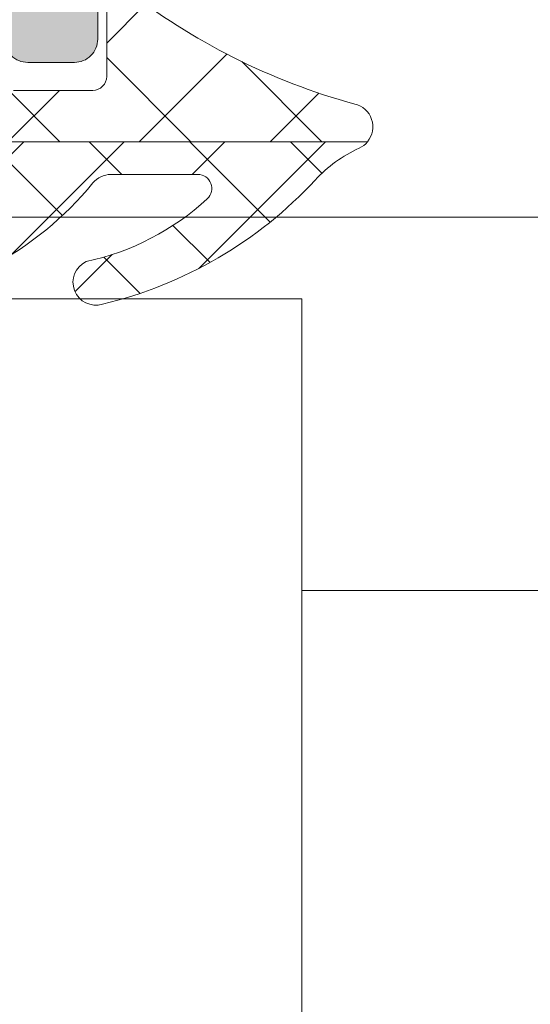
# Model space of a CAD drawing. Header units: millimetres. Extents: x 213386 to 506888, y 183055 to 450952.
# Tile 769 of 1056: x 387507 to 387518, y 342628 to 342649. Entities that reach past the tile are written whole.
import ezdxf

# ---------------------------------------------------------------- set-up
doc = ezdxf.new("R2010")
doc.units = ezdxf.units.MM
doc.layers.add('FASÁDA DETAILNÍ', color=255, linetype='Continuous', lineweight=0)
doc.layers.add('NOVA', color=255, linetype='Continuous', lineweight=0)

# ---------------------------------------------------------------- blocks, each defined once
blk = doc.blocks.new('A$C69D17D4D')
at = {"layer": 'FASÁDA DETAILNÍ'}
h = blk.add_hatch(dxfattribs=at)
h.set_pattern_fill('ANSI37', color=256, scale=0.625, angle=270, style=0)
h.set_pattern_definition([(315, (-10442.49471586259, 24904.81811234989), (1.403165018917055, 1.403165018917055), []), (44.99999999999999, (-10442.49471586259, 24904.81811234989), (-1.403165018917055, 1.403165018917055), [])])
edge = h.paths.add_edge_path()
edge.add_ellipse((-10451.38163137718, 24900.19755051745), major_axis=(-5.039467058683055, 0), ratio=1, start_angle=274.9644612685, end_angle=330.2082155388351)
edge.add_ellipse((-10455.49471585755, 24902.55235072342), major_axis=(-0.3000000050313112, 0), ratio=1, start_angle=330.207827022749, end_angle=359.9993073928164)
edge.add_line((-10455.79471586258, 24902.5523543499), (-10455.7947188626, 24902.01807034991))
edge.add_ellipse((-10455.49471909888, 24902.01806911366), major_axis=(-0.2999997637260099, 0), ratio=1, start_angle=-0.0002361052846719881, end_angle=90.00004512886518)
edge.add_line((-10455.49471886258, 24901.71806934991), (-10453.94472186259, 24901.71806934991))
edge.add_ellipse((-10453.94472950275, 24901.41805870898), major_axis=(-0.3000106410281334, 0), ratio=1, start_angle=180.0043239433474, end_angle=269.99854088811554, ccw=False)
edge.add_line((-10453.64471886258, 24901.4180813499), (-10453.64470786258, 24900.01809934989))
edge.add_ellipse((-10453.34471802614, 24900.01810218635), major_axis=(-0.2999898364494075, 0), ratio=1, start_angle=0.0005417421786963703, end_angle=89.99964925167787)
edge.add_line((-10453.34471986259, 24899.71811234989), (-10451.64470786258, 24899.71811234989))
edge.add_ellipse((-10451.64471500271, 24900.01812249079), major_axis=(-0.3000101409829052, 0), ratio=1, start_angle=90.00136361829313, end_angle=179.9955805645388)
edge.add_line((-10451.3447048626, 24900.01809934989), (-10451.34471586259, 24901.5819303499))
edge.add_ellipse((-10451.04355679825, 24901.61478737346), major_axis=(-0.3029461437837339, 0), ratio=1, start_angle=-103.48357731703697, end_angle=6.226450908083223, ccw=False)
edge.add_ellipse((-10442.33863366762, 24912.93075169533), major_axis=(-14.0007663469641, 0), ratio=1, start_angle=51.92437992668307, end_angle=74.69826779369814)
edge.add_ellipse((-10446.14534724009, 24898.93851392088), major_axis=(-0.5004721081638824, 0), ratio=1, start_angle=140.193365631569, end_angle=257.08239147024, ccw=False)
edge.add_line((-10445.76087986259, 24898.61811234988), (-10454.04415886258, 24898.61811234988))
edge.add_ellipse((-10454.04415833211, 24899.11811205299), major_axis=(-0.499999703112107, 0), ratio=1, start_angle=29.99998035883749, end_angle=89.99993921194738, ccw=False)
edge.add_line((-10454.47717086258, 24898.86811234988), (-10454.65037686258, 24899.1681123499))
edge.add_ellipse((-10455.08338939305, 24898.91811264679), major_axis=(-0.4999997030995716, 0), ratio=1, start_angle=209.9999803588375, end_angle=269.9999392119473)
edge.add_line((-10455.08338886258, 24899.4181123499), (-10456.7127368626, 24899.4181123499))
edge.add_ellipse((-10456.71273763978, 24898.41811299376), major_axis=(-0.9999993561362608, 0), ratio=1, start_angle=269.9999554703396, end_angle=329.9496611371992)
edge.add_ellipse((-10463.89711834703, 24902.57443977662), major_axis=(-7.300023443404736, 0), ratio=1, start_angle=101.28555368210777, end_angle=149.9496454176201, ccw=False)
edge.add_ellipse((-10462.0818862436, 24895.51810276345), major_axis=(-0.3999905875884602, 0), ratio=1, start_angle=-69.49817055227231, end_angle=14.852975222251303, ccw=False)
edge.add_ellipse((-10464.45595319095, 24901.86720088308), major_axis=(-6.378448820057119, 0), ratio=1, start_angle=110.501874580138, end_angle=165.5474022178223)
edge.add_line((-10458.2793538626, 24900.2752743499), (-10457.9157668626, 24901.6859813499))
edge.add_line((-10457.9157668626, 24901.6859813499), (-10457.70565386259, 24902.54868234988))
edge.add_ellipse((-10452.36903114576, 24901.218117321), major_axis=(-5.499995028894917, 0), ratio=1, start_angle=269.9999657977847, end_angle=346.00004503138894, ccw=False)
edge.add_line((-10452.36902786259, 24906.71811234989), (-10439.9509998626, 24906.71811234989))
edge.add_line((-10439.9509998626, 24906.71811234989), (-10438.58794286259, 24906.43049334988))
edge.add_ellipse((-10438.48471024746, 24906.91971968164), major_axis=(-0.499999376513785, 0), ratio=1, start_angle=78.08469922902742, end_angle=139.7162484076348)
edge.add_line((-10438.10328486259, 24906.59643334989), (-10436.52967386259, 24908.45304134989))
edge.add_ellipse((-10435.95753486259, 24907.96811184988), major_axis=(-0.7499997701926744, 0), ratio=1, start_angle=139.716293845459, end_angle=319.71629384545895, ccw=False)
edge.add_line((-10435.3853958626, 24907.48318234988), (-10437.3446818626, 24905.17153834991))
edge.add_ellipse((-10438.10753347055, 24905.81811051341), major_axis=(-0.999999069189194, 0), ratio=1, start_angle=78.08475213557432, end_angle=139.7163013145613, ccw=False)
edge.add_line((-10438.3139978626, 24904.83965734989), (-10440.10753486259, 24905.21811234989))
edge.add_line((-10440.10753486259, 24905.21811234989), (-10451.8177358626, 24905.21811234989))
h = blk.add_hatch(color=256, dxfattribs=at)
edge = h.paths.add_edge_path()
edge.add_line((-10437.99471586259, 24902.4181123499), (-10438.3679208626, 24902.11811234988))
edge.add_line((-10438.3679208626, 24902.11811234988), (-10442.34112586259, 24902.11811234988))
edge.add_ellipse((-10442.34112426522, 24904.11811955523), major_axis=(-2.000007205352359, 0), ratio=1, start_angle=60.000066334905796, end_angle=89.99995423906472, ccw=False)
edge.add_line((-10443.34112586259, 24902.38606134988), (-10444.31817786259, 24902.95016334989))
edge.add_ellipse((-10445.31817945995, 24901.21810514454), major_axis=(-2.000007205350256, 0), ratio=1, start_angle=240.0000663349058, end_angle=269.9999542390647)
edge.add_line((-10445.31817786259, 24903.21811234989), (-10451.03801186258, 24903.21811234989))
edge.add_ellipse((-10451.03801223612, 24902.71811272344), major_axis=(-0.4999996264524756, 0), ratio=1, start_angle=-90.00004280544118, end_angle=4.280544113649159e-05)
edge.add_line((-10451.53801186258, 24902.71811234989), (-10451.53801186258, 24900.81811234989))
edge.add_ellipse((-10452.03775387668, 24900.817854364), major_axis=(-0.499742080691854, 0), ratio=1, start_angle=89.9704217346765, end_angle=180.0295782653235, ccw=False)
edge.add_line((-10452.03801186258, 24900.31811234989), (-10453.03801186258, 24900.31811234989))
edge.add_ellipse((-10453.03826984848, 24900.817854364), major_axis=(-0.499742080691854, 0), ratio=1, start_angle=-0.029578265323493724, end_angle=90.0295782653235, ccw=False)
edge.add_line((-10453.53801186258, 24900.81811234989), (-10453.53801186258, 24901.81811234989))
edge.add_ellipse((-10454.03775131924, 24901.81837289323), major_axis=(-0.4997395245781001, 0), ratio=1, start_angle=179.9701283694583, end_angle=270.0298716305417)
edge.add_line((-10454.03801186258, 24902.31811234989), (-10455.03801186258, 24902.31811234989))
edge.add_ellipse((-10455.03826573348, 24902.81786047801), major_axis=(-0.4997481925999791, 0), ratio=1, start_angle=-0.028876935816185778, end_angle=90.02910612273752, ccw=False)
edge.add_line((-10455.53801386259, 24902.81811234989), (-10455.53801386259, 24903.05114334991))
edge.add_ellipse((-10455.03801465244, 24903.05114382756), major_axis=(-0.4999992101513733, 0), ratio=1, start_angle=-36.24931300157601, end_angle=5.4734981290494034e-05, ccw=False)
edge.add_ellipse((-10452.53801129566, 24901.21810592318), major_axis=(-3.600006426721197, 0), ratio=1, start_angle=270.00004085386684, end_angle=323.7506139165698, ccw=False)
edge.add_line((-10452.53801386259, 24904.81811234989), (-10442.59471586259, 24904.81811234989))
edge.add_ellipse((-10442.59471571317, 24904.6181124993), major_axis=(-0.1999998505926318, 0), ratio=1, start_angle=179.9999571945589, end_angle=270.0000428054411, ccw=False)
edge.add_line((-10442.39471586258, 24904.61811234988), (-10442.39471586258, 24903.90089134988))
edge.add_line((-10442.39471586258, 24903.90089134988), (-10442.53567686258, 24903.75999234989))
edge.add_ellipse((-10442.39471549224, 24903.61811241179), major_axis=(-0.2000000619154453, 0), ratio=1, start_angle=-45.18607561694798, end_angle=89.99989390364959)
edge.add_line((-10442.39471586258, 24903.4181123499), (-10440.49514686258, 24903.4181123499))
edge.add_line((-10440.49514686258, 24903.4181123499), (-10436.41649886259, 24903.10379434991))
edge.add_ellipse((-10436.49471637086, 24902.60994970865), major_axis=(-0.5000005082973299, 0), ratio=1, start_angle=180.0000734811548, end_angle=260.9999772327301, ccw=False)
edge.add_line((-10435.99471586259, 24902.6099503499), (-10435.99471586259, 24902.4181123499))
edge.add_ellipse((-10436.49471548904, 24902.41811197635), major_axis=(-0.4999996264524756, 0), ratio=1, start_angle=89.99995719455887, end_angle=180.0000428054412, ccw=False)
edge.add_line((-10436.49471586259, 24901.9181123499), (-10436.59471586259, 24901.9181123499))
edge.add_ellipse((-10436.59471601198, 24902.11811220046), major_axis=(-0.1999998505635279, 0), ratio=1, start_angle=-4.2805441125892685e-05, end_angle=90.0000427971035, ccw=False)
edge.add_line((-10436.79471586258, 24902.11811234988), (-10436.79471586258, 24902.4181123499))
edge.add_line((-10436.79471586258, 24902.4181123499), (-10437.99471586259, 24902.4181123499))
h = blk.add_hatch(dxfattribs=at)
h.set_pattern_fill('ANSI37', color=256, scale=0.48, angle=270, style=0)
h.set_pattern_definition([(315, (-10442.49471586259, 24904.81811234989), (1.077630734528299, 1.077630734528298), []), (44.99999999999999, (-10442.49471586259, 24904.81811234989), (-1.077630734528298, 1.077630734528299), [])])
edge = h.paths.add_edge_path()
edge.add_arc((-10451.25582928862, 24897.4171130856), 0.4999992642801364, 90.00006577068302, 140.5926628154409, ccw=False)
edge.add_line((-10451.25582986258, 24897.91711234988), (-10449.39373286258, 24897.91711234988))
edge.add_arc((-10449.39373321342, 24897.61711215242), 0.3000001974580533, -47.35784304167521, 89.99993299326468, ccw=False)
edge.add_arc((-10452.96114792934, 24901.49090711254), 5.566188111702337, 282.19103264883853, 312.64226110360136, ccw=False)
edge.add_arc((-10451.57785398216, 24895.60683082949), 0.4897187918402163, 115.1172428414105, 287.0139722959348)
edge.add_arc((-10453.52374530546, 24903.94658868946), 9.052420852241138, 283.3434387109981, 317.2066788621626)
edge.add_arc((-10444.67956858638, 24895.7587084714), 2.999999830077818, 114.7549030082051, 137.2067131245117, ccw=False)
edge.add_arc((-10446.14535073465, 24898.93751455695), 0.5004751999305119, 294.7551757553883, 320.1935658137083)
edge.add_line((-10445.76087986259, 24898.61711234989), (-10454.04415886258, 24898.61711234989))
edge.add_arc((-10454.04415833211, 24899.11711205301), 0.499999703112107, 209.9999803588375, 269.9999392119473, ccw=False)
edge.add_line((-10454.47717086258, 24898.86711234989), (-10454.65037686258, 24899.16711234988))
edge.add_arc((-10455.08338939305, 24898.91711264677), 0.4999997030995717, 29.99998035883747, 89.99993921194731)
edge.add_line((-10455.08338886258, 24899.41711234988), (-10456.7127368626, 24899.41711234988))
edge.add_arc((-10456.71273763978, 24898.41711299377), 0.999999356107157, 89.9999554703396, 149.9496611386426)
edge.add_arc((-10463.897118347, 24902.57343977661), 7.300023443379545, 281.28555368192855, 329.9496454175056, ccw=False)
edge.add_arc((-10462.08188576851, 24895.51710271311), 0.3999910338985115, 194.8529508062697, 285.0012766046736)
edge.add_arc((-10464.20860624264, 24906.0366067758), 11.13157184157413, 281.5576577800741, 310.5869612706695)
edge.add_line((-10456.96638986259, 24897.58307534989), (-10456.77417286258, 24897.6407763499))
edge.add_line((-10456.77417286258, 24897.6407763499), (-10454.05696586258, 24897.8786143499))
edge.add_arc((-10454.03080686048, 24897.57975707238), 0.2999999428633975, -50.96904885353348, 95.00235508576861, ccw=False)
edge.add_arc((-10457.82497889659, 24902.25998317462), 6.324969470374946, 280.4799707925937, 309.0310333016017, ccw=False)
edge.add_arc((-10456.59610156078, 24895.58214734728), 0.4650353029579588, 99.7079737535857, 277.5281371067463)
edge.add_arc((-10457.24560038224, 24902.33847968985), 7.252239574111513, 275.6216716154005, 320.5924891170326)
for p, q in [((-11388.49992168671, 24897.00002419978), (-8504.500121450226, 24897.00001930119)), ((-8463.499921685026, 24889.00002419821), (-10447.16921557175, 24889.00002419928))]:
    blk.add_line(p, q, dxfattribs=at)
at = {"layer": 'FASÁDA DETAILNÍ', "extrusion": (0, 0, -1)}
for points in [[(10453.34471986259, 24899.71811234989), (10451.64470786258, 24899.71811234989), (10451.64470786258, 24899.71811234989, -0.414184), (10451.3447048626, 24900.01809934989), (10451.34471586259, 24901.5819303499), (10451.34471586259, 24901.5819303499, 0.51896), (10450.9729198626, 24901.90938334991, -0.0996982), (10446.0334668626, 24899.42632034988, 0.559391), (10445.76087986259, 24898.61811234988), (10454.04415886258, 24898.61811234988)], [(10451.53801186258, 24902.71811234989), (10451.53801186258, 24900.81811234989), (10451.53801186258, 24900.81811234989, 0.414516), (10452.03801186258, 24900.31811234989), (10453.03801186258, 24900.31811234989), (10453.03801186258, 24900.31811234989, 0.414516), (10453.53801186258, 24900.81811234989)]]:
    blk.add_lwpolyline(points, format="xyb", dxfattribs=at)
at = {"layer": 'FASÁDA DETAILNÍ'}
blk.add_lwpolyline([(-10456.53517586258, 24895.12112034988, 0.19878), (-10451.64215486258, 24897.73452734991), (-10451.64215486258, 24897.73452734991, -0.224409), (-10451.25582986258, 24897.91711234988), (-10449.39373286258, 24897.91711234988), (-10449.39373286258, 24897.91711234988, -0.683163), (-10449.1905078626, 24897.39643234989, -0.133656), (-10451.78572586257, 24896.05024234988, 0.931673), (-10451.4345598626, 24895.13854534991, 0.148841), (-10446.8809968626, 24897.7967743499, -0.0982791), (-10445.93578086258, 24898.48303034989, 0.111454), (-10445.76087986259, 24898.61711234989), (-10454.04415886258, 24898.61711234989)], format="xyb", dxfattribs=at)
blk.add_lwpolyline([(-10834.85999242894, 24895.25402419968), (-10447.16921557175, 24895.25402419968), (-10447.16921557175, 24851.25402419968), (-10834.85999242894, 24851.25402419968), (-10915.8308712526, 24851.25402419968), (-10915.8308712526, 24895.25402419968)], close=True, dxfattribs=at)

msp = doc.modelspace()

# ---------------------------------------------------------------- block references
at = {"layer": 'NOVA', "ltscale": 300}
msp.add_blockref('A$C69D17D4D', (397960.6382589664, 317748.1544064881), dxfattribs=at)

doc.saveas('drawing.dxf')
